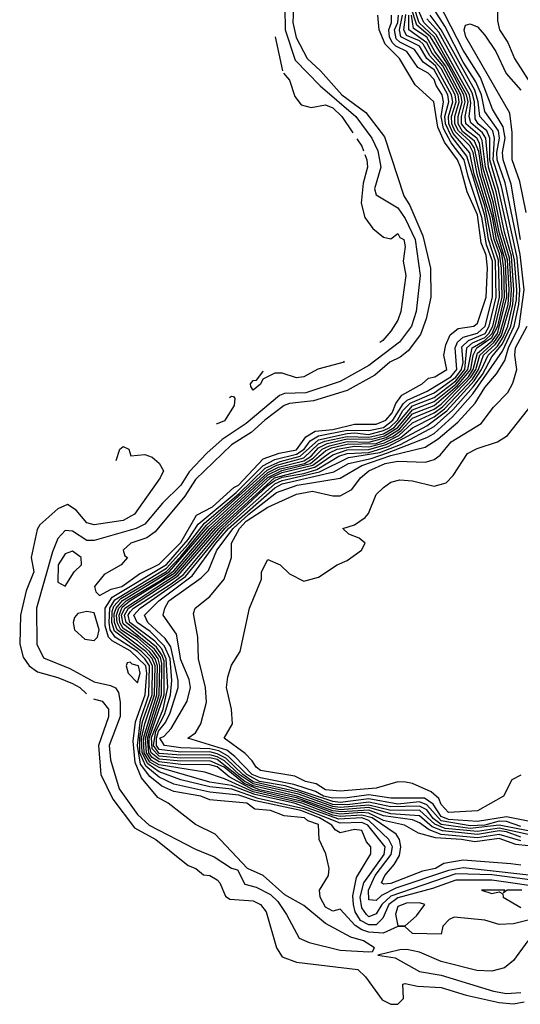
# Model space of a CAD drawing. Header units: inches. Extents: x 2380053 to 2584298, y 380219 to 546618.
# Tile 316 of 656: x 2534024 to 2535408, y 411654 to 414378. Entities that reach past the tile are written whole.
import ezdxf

# ---------------------------------------------------------------- set-up
doc = ezdxf.new("R2010")
doc.units = ezdxf.units.IN
doc.header["$MEASUREMENT"] = 0
doc.layers.add('C5431', color=7, linetype='Continuous')

msp = doc.modelspace()

# ---------------------------------------------------------------- linework, layer by layer
at = {"layer": 'C5431', "color": 2}
for points, elevation in [([(2535409.3, 413770), (2535383, 413923), (2535361.2, 413990), (2535359.4, 414010), (2535366.2, 414050), (2535360.8, 414080.8), (2535331.6, 414130), (2535298.1, 414218.1), (2535250, 414292.9), (2535098.2, 414590)], -38), ([(2535410, 412145.8), (2535370, 412159.8), (2535350, 412160.3), (2535310, 412150), (2535270, 412147.7), (2535190, 412161.7), (2535150, 412206), (2535130, 412214), (2535070, 412208), (2534990, 412222.2), (2534910, 412212.2), (2534890, 412214.8), (2534758.4, 412258.4), (2534686.9, 412270), (2534651.8, 412290), (2534600.5, 412340.5), (2534574.9, 412354.9), (2534550, 412360.9), (2534470, 412363.4), (2534424.5, 412370), (2534411.5, 412390), (2534423.9, 412396.1), (2534442.9, 412417.1), (2534487.1, 412492.9), (2534496.8, 412530), (2534492.7, 412552.7), (2534470, 412607.3), (2534457.7, 412677.7), (2534420.5, 412730), (2534425.3, 412750), (2534436.8, 412770), (2534526.3, 412833.7), (2534546.2, 412853.8), (2534569.5, 412910), (2534614.2, 412970), (2534657.3, 413010), (2534734.6, 413070), (2534791.8, 413090), (2534910, 413109.2), (2534970, 413144.8), (2535050, 413172), (2535144.9, 413195.1), (2535181.5, 413218.5), (2535235.5, 413264.5), (2535283.3, 413316.7), (2535310, 413360.2), (2535342.4, 413397.6), (2535365.5, 413434.5), (2535375.9, 413470), (2535405.4, 413530), (2535418.8, 413630), (2535407.8, 413727.8), (2535366.2, 413926.2), (2535344.7, 413990), (2535343.7, 414010), (2535351.1, 414050), (2535348, 414070), (2535310, 414123.5), (2535300.7, 414170), (2535285.8, 414205.8), (2535250, 414260.5), (2535199.5, 414359.5), (2535129.4, 414470)], -34), ([(2535346, 414450), (2535345.5, 414374.5), (2535350.7, 414350), (2535374.3, 414314.3), (2535392.2, 414270), (2535438.4, 414198.4)], -38), ([(2534757.5, 414410), (2534758.3, 414350), (2534785.9, 414265.9), (2534854.8, 414194.8), (2534953.7, 414110), (2534998.2, 414050), (2535014.7, 414014.7), (2535022.7, 413970), (2535005.4, 413910), (2535010, 413893.4), (2535070, 413857.3), (2535090, 413827.8), (2535117.7, 413770), (2535131.5, 413670), (2535120.2, 413570), (2535107.5, 413530), (2535074.4, 413485.6), (2534990, 413420.7), (2534910, 413376.5), (2534815, 413345), (2534756.8, 413343.2), (2534742.1, 413337.9), (2534650, 413260.7), (2534583.9, 413216.1), (2534541.2, 413178.8), (2534493.2, 413126.8), (2534470, 413089.8), (2534419.3, 413040.7), (2534370, 412982.5), (2534346, 412970), (2534230, 412937.1), (2534210, 412937.4), (2534170, 412962.6), (2534150, 412964.7), (2534130, 412942.9), (2534114.8, 412905.2), (2534071, 412750), (2534071.3, 412650), (2534090, 412612.2), (2534162.7, 412582.7), (2534230, 412546.4), (2534275.6, 412535.6), (2534289.2, 412529.2), (2534296.9, 412516.9), (2534302.2, 412490), (2534301.8, 412450), (2534271.7, 412370), (2534275.1, 412330), (2534299, 412250), (2534350, 412179), (2534381.7, 412150), (2534510, 412082.8), (2534562.3, 412062.3), (2534610, 412030.8), (2534626, 412026), (2534646.4, 411986.4), (2534677.8, 411977.8), (2534717.7, 411957.7), (2534738, 411938), (2534762.3, 411902.3), (2534796.7, 411836.7), (2534824.8, 411824.8), (2534910, 411804), (2534990, 411799.1), (2534999.5, 411800.5), (2535005.2, 411810), (2534975.1, 411830), (2534939.7, 411839.7), (2534870, 411877.6), (2534810, 411927), (2534757.2, 411957.2), (2534697.2, 412010), (2534654, 412030), (2534564.2, 412124.2), (2534510, 412151.5), (2534435.1, 412210), (2534406.2, 412226.2), (2534360.6, 412280.6), (2534343, 412323), (2534337.7, 412382.3), (2534344.2, 412435.8), (2534371.4, 412510), (2534375.7, 412570), (2534373.1, 412590), (2534330, 412632.2), (2534279.5, 412659.5), (2534269.9, 412669.9), (2534260.6, 412700.6), (2534260.1, 412750), (2534279.6, 412780.4), (2534430, 412870.9), (2534490, 412940.1), (2534517.5, 412982.5), (2534622.3, 413070), (2534696.6, 413143.4), (2534730, 413161), (2534790, 413175.9), (2534810.8, 413189.2), (2534827.2, 413212.8), (2534850, 413226.1), (2534930, 413242.1), (2534990, 413241.6), (2535030, 413249.2), (2535056.2, 413270), (2535084.6, 413315.4), (2535095.2, 413324.8), (2535151.2, 413350), (2535216.2, 413390), (2535232.8, 413410), (2535228.7, 413470), (2535234.6, 413485.4), (2535250, 413499.8), (2535290, 413510.6), (2535311.6, 413530), (2535331.4, 413610), (2535331.8, 413710), (2535315.2, 413755.2), (2535302.1, 413830), (2535263.9, 413943.9), (2535253, 413990), (2535217.3, 414037.3), (2535196.3, 414076.3), (2535189.5, 414110), (2535195.6, 414150), (2535192, 414170), (2535175.3, 414195.3), (2535170, 414212.4), (2535153.8, 414230), (2535125.1, 414245.1), (2535094.6, 414290), (2535064.3, 414304.3), (2535054.5, 414314.5), (2535047, 414330), (2535045, 414350), (2535052.1, 414370), (2535052.5, 414390)], 10), ([(2534781.4, 414410), (2534779.3, 414370), (2534788.4, 414328.4), (2534819.3, 414270), (2534856.1, 414236.1), (2534915.2, 414170), (2534981.3, 414121.3), (2535033.2, 414053.2), (2535086.4, 413890), (2535103.2, 413863.2), (2535139.3, 413779.3), (2535159.7, 413690), (2535161.2, 413610), (2535148.4, 413550), (2535132.8, 413507.2), (2535098.3, 413461.7), (2535076, 413444), (2535047.6, 413430), (2535005.7, 413394.3), (2534930, 413352.3), (2534836.5, 413323.5), (2534770, 413316), (2534755.8, 413310), (2534702, 413270), (2534664.6, 413235.4), (2534610, 413201.8), (2534510, 413105.6), (2534480.6, 413059.4), (2534399.1, 412960.9), (2534375.8, 412944.2), (2534331, 412930), (2534310.7, 412910), (2534314.8, 412894.8), (2534322, 412890), (2534304.7, 412870), (2534257.5, 412842.5), (2534230.8, 412810), (2534234.8, 412794.8), (2534245.2, 412785.2), (2534277.5, 412802.5), (2534306.6, 412810), (2534355.3, 412844.7), (2534410, 412871.1), (2534470, 412931.9), (2534513.4, 413006.6), (2534557.5, 413030), (2534616.3, 413083.7), (2534628.9, 413090), (2534697.4, 413162.6), (2534741.5, 413178.5), (2534790, 413188.2), (2534815.8, 413224.2), (2534840.9, 413239.1), (2534890, 413244.1), (2534950, 413258.8), (2535010, 413258.8), (2535036.5, 413270), (2535053.9, 413290), (2535064.1, 413315.9), (2535080.8, 413339.2), (2535137.4, 413370), (2535154.1, 413385.9), (2535172.3, 413390), (2535205.1, 413410), (2535197.2, 413450), (2535202.2, 413477.8), (2535214.3, 413505.7), (2535236.2, 413523.8), (2535279.5, 413530), (2535290, 413538.4), (2535314.1, 413610), (2535317.8, 413690), (2535313.9, 413726.1), (2535300.2, 413760.2), (2535290, 413837.8), (2535261.8, 413901.8), (2535242.8, 413970), (2535234.6, 413990), (2535199, 414039), (2535180.3, 414080.3), (2535169.6, 414150), (2535117.4, 414197.4), (2535074.6, 414270), (2535034.7, 414310), (2535018.4, 414350), (2535014.2, 414390)], 14), ([(2535430, 412092.1), (2535395.9, 412095.9), (2535350, 412112.2), (2535283, 412103), (2535246, 412110), (2535174.2, 412114.2), (2535127.1, 412127.1), (2535087.8, 412150), (2535030, 412162.6), (2534990, 412182.5), (2534970, 412184.9), (2534910, 412179.7), (2534890, 412183.3), (2534810, 412213.7), (2534670, 412247.3), (2534603.2, 412283.2), (2534570, 412311.2), (2534550, 412316.5), (2534470, 412317.5), (2534410, 412324.4), (2534390, 412336.9), (2534381.2, 412350), (2534377.2, 412390), (2534416.4, 412510), (2534417.1, 412597.1), (2534413.1, 412613.1), (2534396.7, 412636.7), (2534310, 412706.7), (2534305.7, 412730), (2534314.9, 412750), (2534456.9, 412843.1), (2534566.3, 412970), (2534717.9, 413110), (2534750, 413124.7), (2534834.8, 413145.2), (2534880.4, 413179.6), (2534902.2, 413190), (2534950, 413197.7), (2534990, 413195.7), (2535033.1, 413206.9), (2535072.8, 413227.2), (2535110, 413262.1), (2535170, 413290.5), (2535193.3, 413306.7), (2535271.6, 413388.4), (2535285.1, 413410), (2535296.6, 413450), (2535335, 413485), (2535351.7, 413508.3), (2535374.4, 413590), (2535377.7, 413630), (2535373.1, 413713.1), (2535350.1, 413790), (2535333.8, 413873.8), (2535306, 413966), (2535295.8, 414035.8), (2535287.9, 414050), (2535261.5, 414070), (2535246, 414090), (2535245.6, 414110), (2535256, 414150), (2535252.2, 414170), (2535209.6, 414250), (2535159.8, 414330), (2535122.1, 414362.1), (2535107, 414410)], -14), ([(2535410, 412106.1), (2535350, 412123.5), (2535290, 412114.9), (2535190, 412124), (2535156.4, 412136.4), (2535130, 412155.6), (2535110, 412163.9), (2535030, 412175.2), (2534990, 412191), (2534914, 412186), (2534890, 412189.5), (2534790, 412224.8), (2534687.3, 412247.3), (2534644.7, 412264.7), (2534589.1, 412310), (2534550, 412327.1), (2534470, 412326.4), (2534410, 412332.1), (2534387.5, 412350), (2534381.9, 412370), (2534382.5, 412390), (2534423.2, 412510), (2534423.2, 412603.2), (2534418.5, 412618.5), (2534402, 412642), (2534318.1, 412710), (2534313.8, 412730), (2534325.3, 412750), (2534461.2, 412838.8), (2534574.5, 412970), (2534728.6, 413110), (2534840.1, 413139.9), (2534890, 413174.3), (2534930, 413188.2), (2534990, 413188.8), (2535037.9, 413202.1), (2535077.9, 413222.1), (2535110, 413248.8), (2535170, 413279.5), (2535198.8, 413301.2), (2535276.3, 413383.7), (2535292.6, 413410), (2535306.5, 413450), (2535339.7, 413480.3), (2535356.2, 413503.8), (2535381, 413590), (2535384, 413630), (2535378.3, 413718.3), (2535357.3, 413790), (2535335.2, 413895.2), (2535312.2, 413970), (2535303.3, 414043.3), (2535296.1, 414056.1), (2535258.1, 414090), (2535255.9, 414110), (2535263.8, 414150), (2535259.9, 414170), (2535170.2, 414330), (2535128.9, 414368.9), (2535113.7, 414413.7)], -18), ([(2535410, 412116.4), (2535370, 412131.3), (2535350, 412133.5), (2535290, 412123.4), (2535193.5, 412133.5), (2535165.1, 412145.1), (2535130, 412175.8), (2535050, 412180.7), (2534990, 412198), (2534910, 412192.2), (2534890, 412195.4), (2534790.2, 412230.2), (2534670, 412258.3), (2534646.6, 412270), (2534570, 412330.8), (2534550, 412335.9), (2534470, 412334.9), (2534410, 412340), (2534390, 412360.8), (2534388.2, 412391.8), (2534420.4, 412470), (2534433.7, 412530), (2534429.6, 412609.6), (2534417.5, 412637.5), (2534398.1, 412658.1), (2534328.9, 412710), (2534324.2, 412730), (2534330, 412740.1), (2534338.7, 412750), (2534443.3, 412816.7), (2534476.7, 412843.3), (2534582.7, 412970), (2534710, 413088.8), (2534730, 413102.6), (2534750, 413112.1), (2534810, 413121.9), (2534846.2, 413133.8), (2534906.5, 413170), (2534930, 413177.7), (2534990, 413180.8), (2535042.9, 413197.1), (2535150, 413254.4), (2535204.8, 413295.2), (2535281.1, 413378.9), (2535301.3, 413410), (2535319.1, 413450), (2535345.1, 413474.9), (2535360.8, 413499.2), (2535373.8, 413530), (2535387.7, 413590), (2535390.4, 413630), (2535383.7, 413723.7), (2535364.4, 413790), (2535341.4, 413901.4), (2535320.5, 413970), (2535312.9, 414050), (2535304.2, 414064.2), (2535272, 414092), (2535267.1, 414110), (2535271.9, 414148.1), (2535267.5, 414170), (2535176.2, 414336.2), (2535142.1, 414370), (2535119.5, 414419.5)], -22), ([(2535444.7, 411890), (2535390, 411877), (2535350, 411875.1), (2535310, 411886.6), (2535225.4, 411894.6), (2535211.6, 411888.4), (2535194, 411870), (2535190, 411848), (2535110, 411849.7), (2535089, 411869), (2535070, 411869.2), (2535028.8, 411851.2), (2534990, 411853.4), (2534970, 411859.9), (2534952.2, 411872.2), (2534910, 411917.2), (2534890, 411911.5), (2534870, 411923.1), (2534854.7, 411950), (2534853, 411970), (2534877.6, 412010), (2534879.7, 412030), (2534870.9, 412070), (2534852.6, 412110), (2534850, 412151), (2534821.3, 412161.3), (2534811.5, 412170), (2534755.2, 412175.2), (2534718, 412190), (2534674, 412194), (2534651.8, 412210), (2534550, 412219.8), (2534525.1, 412230), (2534450, 412242.5), (2534417.1, 412257.1), (2534384, 412284), (2534358, 412318), (2534350.1, 412370), (2534357.8, 412442.2), (2534381.3, 412510), (2534382.7, 412590), (2534370.5, 412610), (2534349.5, 412630), (2534288.1, 412670), (2534274.4, 412690), (2534271.1, 412710), (2534273, 412750), (2534287.2, 412772.8), (2534430, 412860.9), (2534490, 412926.6), (2534534.9, 412985.1), (2534630, 413066), (2534702.8, 413137.2), (2534744.2, 413155.8), (2534800.1, 413170), (2534850, 413215.6), (2534930, 413232.5), (2534950, 413235), (2534990, 413230.6), (2535030, 413240.8), (2535047.5, 413250), (2535068.7, 413270), (2535083.7, 413296.3), (2535103.4, 413316.6), (2535170, 413345.7), (2535230, 413388.4), (2535245.5, 413410), (2535250, 413428.9), (2535246.9, 413473.1), (2535265.4, 413490), (2535311.7, 413510), (2535322.4, 413530), (2535341.4, 413610), (2535340.1, 413710), (2535320.4, 413770), (2535310, 413836.1), (2535260.2, 414000.2), (2535216.8, 414056.8), (2535201.8, 414090), (2535199.6, 414110), (2535211.2, 414150), (2535208.3, 414170), (2535170, 414238.6), (2535140, 414260), (2535115.6, 414295.6), (2535075, 414315), (2535065, 414325), (2535060.6, 414350), (2535069.9, 414370), (2535071.6, 414390)], 6), ([(2535490, 411974.6), (2535330, 411997.1), (2535230, 411997.2), (2535165.7, 411974.3), (2535070, 411948.4), (2535045, 411930), (2535028, 411892), (2535010, 411873.9), (2534990, 411873.5), (2534966.1, 411886.1), (2534951.6, 411910), (2534946.9, 411930), (2534945.6, 411954.4), (2534955.2, 412004.8), (2534994.7, 412070), (2534995.1, 412090), (2534983.5, 412103.5), (2534970, 412134.6), (2534950, 412138), (2534910, 412128), (2534896.6, 412136.6), (2534887.5, 412150), (2534853.6, 412170), (2534801.5, 412190), (2534676.4, 412216.4), (2534630, 412232.8), (2534550, 412240.5), (2534450, 412263.1), (2534410, 412282.5), (2534372.7, 412312.7), (2534356.7, 412350), (2534356, 412390), (2534364.1, 412435.9), (2534390.8, 412510), (2534391.6, 412590), (2534380.9, 412610), (2534361.4, 412630), (2534286.2, 412686.2), (2534278.6, 412710), (2534279.6, 412740.4), (2534284.6, 412755.4), (2534303.7, 412776.3), (2534430, 412851.2), (2534470, 412892.5), (2534540.5, 412979.5), (2534708.2, 413131.8), (2534734.9, 413145.1), (2534810, 413165.8), (2534850, 413204.6), (2534867.8, 413212.2), (2534930, 413224.9), (2534990, 413223.2), (2535030, 413232.4), (2535059.4, 413250), (2535110, 413309.2), (2535170, 413332.4), (2535230, 413378.9), (2535255.2, 413410), (2535260.7, 413470), (2535276.5, 413483.5), (2535310, 413498.9), (2535321.8, 413510), (2535332.1, 413530), (2535351, 413610), (2535347.8, 413712.2), (2535328.9, 413770), (2535310, 413862.4), (2535281.1, 413950), (2535269.3, 414009.3), (2535222.9, 414062.9), (2535211, 414090), (2535209.5, 414110), (2535221.5, 414150), (2535218.6, 414170), (2535173.8, 414250), (2535149.9, 414270), (2535130, 414304.5), (2535078.2, 414330), (2535073.9, 414350), (2535082.4, 414390)], 2), ([(2535470, 411993.7), (2535330, 412012), (2535230, 412015), (2535050, 411953.4), (2535025.4, 411930), (2535010, 411904.4), (2534990, 411896.2), (2534982.7, 411902.7), (2534970, 411920.5), (2534965.3, 411950), (2534975.6, 411990), (2535031.7, 412068.3), (2535034.9, 412090), (2534987, 412150), (2534970, 412157.3), (2534910, 412155.1), (2534810, 412194.9), (2534683.7, 412223.7), (2534610.5, 412249.5), (2534550, 412255.4), (2534470, 412274.5), (2534410, 412297), (2534378.9, 412318.9), (2534362.7, 412350), (2534361.3, 412390), (2534370, 412430), (2534397.1, 412510), (2534398.3, 412590), (2534390.6, 412610.6), (2534372.8, 412630), (2534294, 412690), (2534286.2, 412710), (2534285.8, 412734.2), (2534290.5, 412750), (2534308.7, 412771.3), (2534437.8, 412850), (2534545.2, 412974.8), (2534710, 413125.4), (2534740, 413140), (2534810, 413157.4), (2534830.2, 413170), (2534850, 413193), (2534874.3, 413205.7), (2534930, 413218.1), (2534996.9, 413216.9), (2535033.2, 413226.8), (2535070.2, 413249.8), (2535110, 413298.4), (2535170, 413321.2), (2535230.3, 413369.7), (2535263.3, 413410), (2535275, 413470), (2535310.7, 413490), (2535330.8, 413509.2), (2535339.3, 413530), (2535357.8, 413610), (2535356.7, 413690), (2535350.9, 413730), (2535335.7, 413770), (2535324.8, 413830), (2535289.2, 413950), (2535277.7, 414010), (2535268.8, 414028.8), (2535228.6, 414068.6), (2535219.3, 414090), (2535218.4, 414110), (2535231.4, 414150), (2535228.3, 414170), (2535190, 414242.3), (2535157.8, 414277.8), (2535140.1, 414310), (2535130, 414319.6), (2535093.9, 414333.9), (2535086.3, 414350), (2535091.6, 414391.6)], -2), ([(2535490, 412004.6), (2535250, 412031.8), (2535210, 412024.5), (2535064.5, 411975.5), (2535024.9, 411955.1), (2535010, 411941.5), (2534990, 411943), (2534988.4, 411970), (2535007.1, 412010), (2535051.4, 412068.6), (2535055, 412090), (2535045.2, 412110), (2534990, 412162.1), (2534970, 412169.6), (2534906.5, 412166.5), (2534783.4, 412210), (2534674.1, 412234.1), (2534610, 412259.7), (2534550, 412268.9), (2534410, 412308.8), (2534383.9, 412323.9), (2534368.6, 412350), (2534366.6, 412390), (2534403.3, 412510), (2534405, 412590), (2534398.8, 412610), (2534383, 412630), (2534350, 412659.7), (2534303.4, 412690), (2534293.6, 412710), (2534292.2, 412730), (2534298.2, 412750), (2534318.2, 412770), (2534413.8, 412826.2), (2534450, 412853), (2534550, 412970), (2534710, 413118.6), (2534744.6, 413135.4), (2534812, 413150), (2534835.6, 413164.4), (2534860.8, 413190), (2534880.7, 413199.3), (2534930, 413211.2), (2534990, 413208.9), (2535037.7, 413222.3), (2535074.7, 413245.3), (2535110, 413287.3), (2535170, 413310.6), (2535234.6, 413365.4), (2535271.2, 413410), (2535277.9, 413450), (2535288.6, 413470), (2535330, 413498.6), (2535346.5, 413530), (2535364.5, 413610), (2535363, 413690), (2535357.1, 413730), (2535342.3, 413770), (2535331.1, 413831.1), (2535296.2, 413950), (2535282.1, 414022.1), (2535270, 414040.9), (2535237.5, 414070), (2535227.7, 414090), (2535227.3, 414110), (2535239.7, 414150), (2535236.5, 414170), (2535194.2, 414250), (2535164.7, 414284.7), (2535150, 414313.4), (2535099.9, 414350), (2535100.1, 414390)], -6), ([(2535410, 412039.1), (2535382.5, 412042.5), (2535250, 412053), (2535196.7, 412043.3), (2535173.7, 412030), (2535138.1, 412021.9), (2535050, 411988.4), (2535030, 411986), (2535024.7, 411990), (2535033.5, 412010), (2535059.7, 412040.3), (2535074, 412066), (2535078.3, 412090), (2535074.6, 412110), (2535064.7, 412124.7), (2534998.8, 412170), (2534970, 412177.3), (2534910, 412173.5), (2534890, 412177.1), (2534804.2, 412210), (2534670, 412241.3), (2534590, 412278.1), (2534536.5, 412296.5), (2534410, 412316.8), (2534388.8, 412328.8), (2534374.9, 412350), (2534371.8, 412390), (2534409.7, 412510), (2534411.4, 412591.4), (2534406.6, 412610), (2534391.6, 412631.6), (2534350, 412668.6), (2534310, 412693.8), (2534300.9, 412710), (2534298.9, 412730), (2534307.6, 412752.4), (2534329.1, 412770), (2534452.7, 412847.3), (2534558.1, 412970), (2534710, 413111.7), (2534749.3, 413130.7), (2534828.7, 413150), (2534870, 413185.2), (2534886.5, 413193.5), (2534930, 413203.8), (2535010, 413205.4), (2535055.6, 413224.4), (2535079.1, 413240.9), (2535110, 413275), (2535170, 413300.5), (2535190, 413314.2), (2535265.1, 413390), (2535278.1, 413410), (2535290, 413455.4), (2535330.4, 413489.6), (2535345.5, 413510), (2535371.2, 413610), (2535367.5, 413710), (2535345, 413785), (2535328, 413870), (2535303.2, 413950), (2535293.3, 414013.3), (2535281.6, 414041.6), (2535248.6, 414068.6), (2535236.7, 414090), (2535236.4, 414110), (2535248.1, 414150), (2535244.4, 414170), (2535201.9, 414250), (2535171.8, 414290), (2535150, 414329.1), (2535113, 414353), (2535107.8, 414390)], -10), ([(2535430, 412124), (2535350, 412141.7), (2535290, 412131.7), (2535200.6, 412140.6), (2535172.4, 412152.4), (2535130, 412191.1), (2535050, 412190.4), (2534990, 412205), (2534910, 412198.5), (2534890, 412201.2), (2534795, 412235), (2534670, 412263.8), (2534631, 412290), (2534590, 412327.9), (2534570, 412339), (2534550, 412344), (2534470, 412343.2), (2534410, 412347.8), (2534394.2, 412370), (2534401, 412410), (2534424.6, 412455.4), (2534441.2, 412510), (2534444.7, 412550), (2534439.8, 412610), (2534424.9, 412644.9), (2534384.8, 412684.8), (2534348.8, 412710), (2534339.6, 412730), (2534357.1, 412750), (2534482.6, 412837.4), (2534591.3, 412970), (2534730, 413094.1), (2534750, 413103.4), (2534853.1, 413126.9), (2534933.4, 413166.6), (2535019.6, 413180.4), (2535077.1, 413202.9), (2535170, 413252), (2535222, 413298), (2535278.2, 413361.8), (2535303.6, 413396.4), (2535330, 413445.2), (2535359, 413481), (2535382.3, 413530), (2535397.6, 413602.4), (2535398.7, 413630), (2535392.7, 413712.7), (2535348.3, 413908.3), (2535324.2, 413990), (2535324.6, 414050), (2535316, 414070), (2535292.2, 414090), (2535283.4, 414103.4), (2535281.8, 414150), (2535274.9, 414174.9), (2535182.7, 414342.7), (2535150, 414379.6)], -26), ([(2535430, 412133.5), (2535350, 412150), (2535270, 412140), (2535190, 412151.7), (2535167.7, 412167.7), (2535150, 412191.7), (2535130, 412202.3), (2535050, 412199.8), (2534990, 412212.8), (2534930, 412205.9), (2534890, 412207.1), (2534799.7, 412239.7), (2534670, 412269.2), (2534641.1, 412290), (2534594.5, 412334.5), (2534570, 412347.3), (2534550, 412352.3), (2534470, 412351.9), (2534410, 412359.1), (2534402.7, 412370), (2534402.4, 412390), (2534408.2, 412410), (2534426.9, 412433.1), (2534439.8, 412460.2), (2534462.1, 412530), (2534462.4, 412550), (2534442.5, 412642.5), (2534426.3, 412666.3), (2534378, 412710), (2534368.9, 412730), (2534408.7, 412770), (2534500.6, 412839.4), (2534566.7, 412930), (2534601.9, 412970), (2534730, 413082.6), (2534750, 413093.5), (2534893.2, 413126.8), (2534933.1, 413150), (2534996.1, 413163.9), (2535040.9, 413179.1), (2535150, 413221.5), (2535170, 413233.4), (2535221.1, 413278.9), (2535277.2, 413342.8), (2535359, 413461), (2535391.3, 413530), (2535404.3, 413590), (2535407, 413630), (2535400.1, 413720.1), (2535356.6, 413916.6), (2535333.1, 413990), (2535337.4, 414050), (2535332.3, 414070), (2535296.4, 414110), (2535292.3, 414150), (2535282.6, 414182.6), (2535189.8, 414349.8), (2535158.8, 414390)], -30), ([(2535424.2, 413844.2), (2535406.8, 413930), (2535386.3, 413990), (2535385.9, 414065.9), (2535379.5, 414119.5), (2535258.2, 414330), (2535253.6, 414350), (2535257.2, 414362.8), (2535270, 414366.4), (2535290, 414357.8), (2535310, 414334.9), (2535340.7, 414290), (2535369.2, 414229.2), (2535410, 414183)], -42), ([(2534730.8, 414330.3), (2534750.4, 414236.5)], 6), ([(2534753.3, 414229.5), (2534770.4, 414210), (2534784.9, 414164.9), (2534802, 414142), (2534830, 414134.9), (2534870, 414142), (2534890, 414133.6), (2534914.7, 414110), (2534945.2, 414064.7)], 6), ([(2534956.6, 414047.7), (2534970, 414027.7), (2534974.8, 414014.9)], 6), ([(2534978.6, 414004.7), (2534984.2, 413990), (2534985.7, 413970), (2534974.2, 413925.8), (2534968, 413870), (2534978.4, 413830), (2535000.3, 413800.3), (2535030, 413776.3), (2535050, 413771.3), (2535070, 413786), (2535075.3, 413775.3), (2535086, 413770), (2535090.2, 413749.8), (2535084.9, 413710), (2535091.6, 413670), (2535078, 413570), (2535070, 413546.6), (2535050, 413516.2), (2535028, 413490), (2535019.6, 413484.6)], 6), ([(2535430, 412161), (2535370, 412172.8), (2535290, 412159.4), (2535210, 412165), (2535190, 412173.8), (2535167.4, 412207.4), (2535143.8, 412223.8), (2535050, 412223.9), (2534990, 412233), (2534930, 412224.8), (2534890, 412224.6), (2534863.9, 412230), (2534842.3, 412242.3), (2534782.3, 412262.3), (2534690, 412280.2), (2534666.6, 412290), (2534619.4, 412339.4), (2534596.7, 412356.7), (2534489.5, 412390), (2534510, 412404.9), (2534525.1, 412430), (2534540.4, 412490), (2534537.6, 412530), (2534518.7, 412610), (2534516.3, 412670), (2534505.1, 412734.9), (2534509.3, 412750), (2534550, 412782), (2534589.8, 412830.2), (2534609.7, 412889.7), (2534609.8, 412930), (2534632.2, 412970), (2534650.7, 412990), (2534710, 413029.2), (2534790, 413064.9), (2534833.5, 413073.5), (2534890, 413060.3), (2534910, 413060.3), (2534942.4, 413077.6), (2534966.9, 413110), (2534989.7, 413130), (2535035.1, 413150), (2535070, 413156.6), (2535146, 413154), (2535170, 413161.3), (2535186.8, 413173.2), (2535216.9, 413210), (2535299.8, 413260.2), (2535334.2, 413305.8), (2535373.6, 413346.4), (2535388, 413372), (2535398.9, 413410), (2535393.5, 413450), (2535395.2, 413470), (2535427.3, 413530)], -38), ([(2534919.7, 413433.6), (2534921, 413430), (2534848.7, 413411.3), (2534810, 413389.6), (2534790, 413387.3), (2534750, 413399.5), (2534730, 413399.5), (2534696.8, 413383.2), (2534690, 413369.3), (2534670, 413353.2), (2534663, 413363), (2534662.4, 413370), (2534670, 413379.3), (2534679.1, 413380.9), (2534696.6, 413403.4), (2534697.4, 413406)], 6), ([(2535410, 412288), (2535385.4, 412274.6), (2535362, 412230), (2535290, 412189.6), (2535210, 412185), (2535190, 412206.6), (2535183.5, 412223.5), (2535162.2, 412242.2), (2535110, 412265.2), (2535091.1, 412268.9), (2535070, 412269.2), (2535010, 412251.5), (2534910, 412243.7), (2534870, 412247.6), (2534844.2, 412264.2), (2534814, 412270), (2534785, 412285), (2534690, 412301.1), (2534677.6, 412310), (2534667.4, 412327.4), (2534647.4, 412347.4), (2534589.5, 412390), (2534612.7, 412430), (2534609.6, 412470), (2534596.2, 412530), (2534600.1, 412559.9), (2534610, 412592), (2534634, 412630), (2534659.3, 412750), (2534692.7, 412830), (2534693.2, 412850), (2534710, 412884.7), (2534744.7, 412870), (2534770, 412844.7), (2534810, 412824.7), (2534850, 412836), (2534902, 412870), (2534930, 412882), (2534969.2, 412910), (2534979, 412930), (2534963.2, 412943.2), (2534934.6, 412954.6), (2534918, 412970), (2534950, 412980.7), (2534979.5, 413000.5), (2534988.4, 413011.6), (2535010, 413064), (2535030, 413084), (2535050, 413098), (2535075.6, 413104.4), (2535110, 413102), (2535170, 413087.7), (2535203.3, 413096.7), (2535223, 413117), (2535262.5, 413177.5), (2535288.8, 413191.2), (2535345.2, 413210), (2535372.6, 413227.4), (2535469.5, 413350)], -42), ([(2534604.3, 413332.5), (2534610, 413336.4), (2534614.9, 413334.9), (2534619.1, 413330), (2534617.3, 413310), (2534590, 413267.8), (2534570, 413259.3)], 6), ([(2534570, 413259.3), (2534568.1, 413260)], 6), ([(2534291.1, 413158.7), (2534300.9, 413190), (2534310, 413197.1), (2534326, 413190), (2534331.6, 413171.6), (2534370, 413174.8), (2534390, 413167.3), (2534410, 413150.7), (2534422, 413130), (2534413, 413110), (2534341.3, 413010), (2534310, 412992.6), (2534230, 412980.4), (2534210, 412985.4), (2534180.5, 413020.5), (2534156.4, 413036.4), (2534130, 413024.5), (2534079.9, 412980.1), (2534072.3, 412967.7), (2534056.3, 412890), (2534063, 412850), (2534042.2, 412797.8), (2534026, 412730), (2534024.2, 412650), (2534033.9, 412613.9), (2534050.2, 412590.2), (2534073.4, 412573.4), (2534130, 412558), (2534170, 412541.7), (2534190.4, 412530), (2534208.9, 412512.4)], 6), ([(2534228.4, 412498.8), (2534252.1, 412492.1), (2534270, 412470.6), (2534270, 412449.3), (2534242.4, 412370), (2534248.7, 412290), (2534281.9, 412221.9), (2534342, 412142), (2534400.3, 412110), (2534490, 412038), (2534510.8, 412030), (2534532.4, 412012.4), (2534550, 412010.3), (2534570, 411998), (2534578, 411990), (2534593.5, 411953.5), (2534604.9, 411944.9), (2534670, 411940.2), (2534690.1, 411930.1), (2534705.3, 411910), (2534734.7, 411810), (2534750, 411785.3), (2534790, 411770.2), (2534958.8, 411750), (2534980.7, 411730), (2535026.7, 411666.7), (2535050, 411654), (2535070, 411654.8), (2535085.2, 411670), (2535084, 411710), (2535090, 411712), (2535123.9, 411703.9), (2535190, 411700.6), (2535258.9, 411678.9), (2535350, 411659), (2535390, 411655.7), (2535418.7, 411661.3)], 6), ([(2535412.3, 411970), (2535372, 411970), (2535362, 411962), (2535366, 411970), (2535301, 411970), (2535330, 411960.7), (2535350, 411964.7), (2535359.8, 411959.8), (2535361, 411950), (2535410, 411922)], 6), ([(2535428.9, 411830), (2535390, 411775.1), (2535364.7, 411755.3), (2535330, 411745.3), (2535287.8, 411747.8), (2535190, 411772.4), (2535130, 411798), (2535094.4, 411805.6), (2535074.9, 411805.1), (2535014, 411790), (2535062.3, 411782.3), (2535130, 411745), (2535190, 411734.9), (2535334, 411690), (2535370, 411683.5), (2535410, 411686.8)], 10)]:
    msp.add_lwpolyline(points, dxfattribs=dict(at, elevation=elevation))
for points, elevation in [([(2534170, 412907.3), (2534150, 412899.7), (2534130.3, 412870), (2534130, 412822), (2534150, 412811), (2534174.5, 412850), (2534195.3, 412870), (2534194, 412890)], 14), ([(2534210, 412740.7), (2534184.9, 412735.1), (2534175.6, 412724.4), (2534172, 412710), (2534176, 412690), (2534204.2, 412664.2), (2534230, 412660.3), (2534239.7, 412670), (2534243.8, 412690), (2534230, 412737.2)], 14), ([(2534330, 412600.5), (2534321.4, 412598.6), (2534318.4, 412590), (2534324.2, 412570), (2534350, 412542.8), (2534357, 412570), (2534353, 412590), (2534334.8, 412594.8)], 14), ([(2535130, 411934.7), (2535093.6, 411933.6), (2535070, 411924.5), (2535063.6, 411903.6), (2535070, 411871.3), (2535090, 411871.3), (2535121.2, 411898.8), (2535144, 411930)], 6)]:
    msp.add_lwpolyline(points, close=True, dxfattribs=dict(at, elevation=elevation))

doc.saveas('drawing.dxf')
